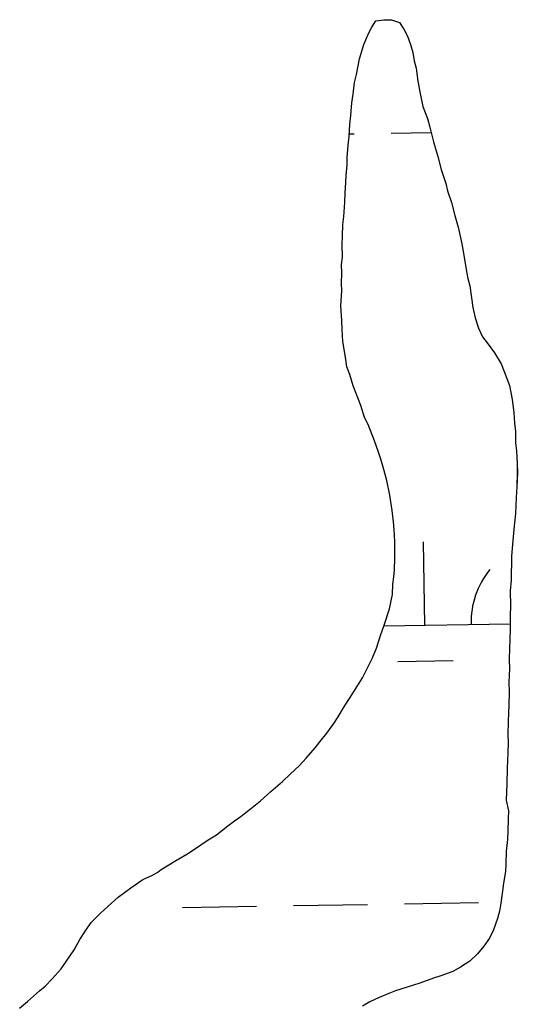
# Model space of a CAD drawing. Extents: x 3887375 to 3925618, y 296674 to 322633.
# Drawn here: x 3900762.6 to 3900977.6, y 318478.8 to 318903.5 of the extents above; entities that cross this region are included whole.
import ezdxf

# ---------------------------------------------------------------- set-up
doc = ezdxf.new("R2010")
doc.units = 0
doc.layers.add('V-TOPO-SHOR', color=7, linetype='Continuous')
doc.layers.add('V-WETL-SWMP', color=7, linetype='Continuous')

msp = doc.modelspace()

# ---------------------------------------------------------------- linework, layer by layer
at = {"layer": 'V-TOPO-SHOR'}
for points in [[(3900905.28, 318858.36), (3900905.64, 318862.06), (3900906.05, 318867.61), (3900906.63, 318871.3), (3900907.26, 318876.38), (3900908.07, 318879.84), (3900909.45, 318886.52), (3900911.27, 318892.72), (3900913.28, 318897.52), (3900914.76, 318900.26), (3900916.47, 318902.98), (3900919.96, 318903.33), (3900923.21, 318903.46), (3900926.65, 318902.19), (3900928.64, 318899.34), (3900930.17, 318896.28), (3900931.44, 318892.76), (3900932.49, 318889.24), (3900933.07, 318885.75), (3900933.89, 318882.48), (3900934.64, 318876.89), (3900935.62, 318871.52), (3900936.83, 318865.92), (3900938.75, 318860.75), (3900939.79, 318857.01), (3900941.44, 318850.69), (3900943.32, 318844.37), (3900944.76, 318838.76), (3900946.65, 318832.67), (3900947.48, 318829.63), (3900949.17, 318824.47), (3900950.61, 318818.86), (3900952.07, 318813.94), (3900953.69, 318806.7), (3900954.46, 318801.81), (3900955.63, 318794.81), (3900956.22, 318791.78), (3900957.04, 318788.51), (3900957.81, 318783.38), (3900958.37, 318779.19), (3900959.38, 318774.75), (3900960.86, 318770.3), (3900962.59, 318766.53), (3900964.6, 318763.91), (3900967.7, 318759.64), (3900970.56, 318754.91), (3900971.85, 318751.62), (3900974.2, 318745.52), (3900975.39, 318739.45), (3900976.14, 318733.86), (3900976.45, 318729.21), (3900976.8, 318725.72), (3900976.88, 318720.85), (3900977.23, 318717.36), (3900977.51, 318711.78), (3900977.61, 318707.84), (3900977.42, 318701.82), (3900977.04, 318697.19), (3900976.81, 318690.24), (3900976.18, 318684.93), (3900975.46, 318677.07), (3900975.05, 318671.75), (3900974.95, 318661.55), (3900974.57, 318656.92), (3900974.59, 318650.43), (3900974.46, 318646.26), (3900974.5, 318641.21)], [(3900762.58, 318476.68), (3900765.92, 318479.58), (3900771.17, 318484.28), (3900773.56, 318486.29), (3900776.67, 318489.44), (3900780.52, 318493.72), (3900782.71, 318496.89), (3900786.12, 318501.88), (3900788.59, 318506.44), (3900791.02, 318510.07), (3900793.46, 318513.7), (3900797.53, 318517.74), (3900800.64, 318520.66), (3900805.18, 318524.68), (3900810.64, 318528.68), (3900815.86, 318532.22), (3900819.63, 318533.95), (3900822.22, 318535.49), (3900823.65, 318536.61), (3900829.56, 318540.12), (3900834.76, 318543.2), (3900838.08, 318545.41), (3900844.01, 318549.39), (3900847.56, 318551.6), (3900852.55, 318555.38), (3900855.41, 318557.6), (3900858.25, 318559.6), (3900861.59, 318562.27), (3900866.59, 318566.28), (3900871.12, 318570.31), (3900876.13, 318574.56), (3900879.48, 318577.69), (3900883.54, 318581.5), (3900886.43, 318584.66), (3900890.29, 318589.17), (3900892.22, 318591.66), (3900895.36, 318595.5), (3900898.28, 318599.57), (3900900.23, 318602.53), (3900902.93, 318607.08), (3900905.12, 318610.48), (3900908.55, 318615.94), (3900910.74, 318619.34), (3900913.47, 318624.82), (3900914.97, 318628.02), (3900916.72, 318632.14), (3900918.53, 318637.64), (3900920.06, 318642), (3900922.38, 318649.11), (3900923.74, 318655.33), (3900923.88, 318659.73), (3900924.22, 318662.96), (3900924.55, 318665.97), (3900924.71, 318671.06), (3900924.71, 318678.25), (3900924.42, 318683.36), (3900924.06, 318686.62), (3900923.52, 318691.51), (3900922.58, 318698.26), (3900921.16, 318704.57), (3900919.92, 318709.25), (3900918.68, 318713.7), (3900917.61, 318716.74), (3900915.92, 318721.67), (3900913.13, 318728.72), (3900911.61, 318731.78), (3900909.92, 318736.94), (3900908, 318742.1), (3900906.72, 318745.39), (3900905.25, 318750.3), (3900903.97, 318753.59), (3900903.41, 318757.78), (3900902.24, 318764.55), (3900901.94, 318769.66), (3900901.84, 318773.6), (3900901.35, 318779.88), (3900901.79, 318786.36), (3900901.66, 318789.61), (3900901.81, 318794.24), (3900901.69, 318797.72), (3900902.03, 318800.96), (3900901.97, 318806.29), (3900902.09, 318810), (3900902.26, 318815.1), (3900902.6, 318818.56), (3900903.03, 318824.58), (3900903.16, 318828.75), (3900903.54, 318833.14), (3900903.64, 318836.15), (3900904.02, 318840.78), (3900904.12, 318844.02), (3900904.53, 318849.34), (3900904.88, 318853.04), (3900905.28, 318858.36)], [(3900974.5, 318641.21), (3900974.51, 318640.69), (3900974.34, 318635.6), (3900974.24, 318632.36), (3900974.06, 318627.03), (3900974.18, 318623.32), (3900973.98, 318617.29), (3900974.08, 318613.35), (3900973.89, 318607.32), (3900973.79, 318604.31), (3900973.66, 318600.38), (3900973.48, 318594.82), (3900973.6, 318591.33), (3900973.46, 318587.16), (3900973.24, 318580.22), (3900973.03, 318573.73), (3900972.8, 318566.55), (3900973.81, 318561.88), (3900973.69, 318558.4), (3900973.52, 318553.07), (3900973.41, 318549.6), (3900972.78, 318544.52), (3900972.6, 318538.96), (3900972.49, 318535.72), (3900971.63, 318530.65), (3900971.03, 318526.26), (3900970.43, 318522.1), (3900969.85, 318518.64), (3900969.05, 318515.42), (3900967.27, 318510.61), (3900965.53, 318506.96), (3900963.1, 318503.56), (3900960.44, 318500.17), (3900957.09, 318497.03), (3900953.06, 318494.38), (3900949.76, 318492.63)], [(3900949.76, 318492.63), (3900944.6, 318490.71), (3900941.32, 318489.66), (3900935.45, 318487.53), (3900930.06, 318485.85), (3900924.91, 318484.16), (3900922.09, 318483.09), (3900917.86, 318481.37), (3900913.85, 318479.42), (3900910.78, 318477.66)]]:
    msp.add_lwpolyline(points, dxfattribs=at)
at = {"layer": 'V-WETL-SWMP'}
for p, q in [((3900904.96, 318854.14), (3900907.17, 318854.18)), ((3900923.16, 318854.45), (3900940.38, 318854.75)), ((3900937.66, 318642.07), (3900937.04, 318678.06)), ((3900919.98, 318641.76), (3900974.49, 318642.7)), ((3900925.92, 318626.43), (3900949.92, 318626.84)), ((3900832.89, 318520.18), (3900864.88, 318520.73)), ((3900880.88, 318521), (3900912.88, 318521.55)), ((3900928.87, 318521.83), (3900960.87, 318522.38))]:
    msp.add_line(p, q, dxfattribs=at)
for points in [[(3900890.29, 318589.17), (3900892.22, 318591.66), (3900895.36, 318595.5), (3900898.28, 318599.58), (3900900.23, 318602.53), (3900902.93, 318607.08), (3900905.12, 318610.48), (3900908.55, 318615.94), (3900910.74, 318619.34), (3900913.47, 318624.82), (3900914.97, 318628.02), (3900916.72, 318632.14), (3900918.53, 318637.64), (3900920.06, 318642), (3900922.38, 318649.11), (3900923.74, 318655.33), (3900923.88, 318659.73), (3900924.22, 318662.97), (3900924.55, 318665.97), (3900924.71, 318671.06), (3900924.71, 318678.25), (3900924.42, 318683.36), (3900924.06, 318686.62), (3900923.52, 318691.51), (3900922.58, 318698.26), (3900921.16, 318704.57), (3900919.92, 318709.25), (3900918.68, 318713.7), (3900917.62, 318716.74), (3900915.92, 318721.67), (3900913.13, 318728.72), (3900911.61, 318731.78), (3900909.92, 318736.93), (3900908, 318742.1), (3900906.72, 318745.39), (3900905.25, 318750.3), (3900903.97, 318753.59), (3900903.41, 318757.78), (3900902.24, 318764.55), (3900901.94, 318769.66), (3900901.84, 318773.6), (3900901.35, 318779.88), (3900901.79, 318786.36), (3900901.66, 318789.61), (3900901.81, 318794.24), (3900901.69, 318797.72), (3900902.03, 318800.96), (3900901.97, 318806.29), (3900902.09, 318810), (3900902.26, 318815.1), (3900902.6, 318818.56), (3900903.03, 318824.58), (3900903.16, 318828.75), (3900903.54, 318833.14), (3900903.64, 318836.15), (3900904.02, 318840.78), (3900904.12, 318844.02), (3900904.53, 318849.34), (3900904.88, 318853.04), (3900905.28, 318858.36), (3900905.64, 318862.06), (3900906.05, 318867.61), (3900906.63, 318871.3), (3900907.26, 318876.38), (3900908.07, 318879.84), (3900909.44, 318886.52), (3900911.27, 318892.72), (3900913.28, 318897.52), (3900914.76, 318900.26), (3900916.47, 318902.98), (3900919.96, 318903.33), (3900923.21, 318903.46), (3900926.65, 318902.19), (3900928.64, 318899.34), (3900930.17, 318896.28), (3900931.44, 318892.76), (3900932.49, 318889.24), (3900933.07, 318885.75), (3900933.89, 318882.48), (3900934.64, 318876.89), (3900935.62, 318871.52), (3900936.83, 318865.92), (3900938.75, 318860.75), (3900939.79, 318857.01), (3900941.44, 318850.69), (3900943.32, 318844.37), (3900944.76, 318838.76), (3900946.65, 318832.67), (3900947.48, 318829.63), (3900949.17, 318824.47), (3900950.61, 318818.86), (3900952.07, 318813.94), (3900953.69, 318806.7), (3900954.46, 318801.81), (3900955.63, 318794.81), (3900956.22, 318791.78), (3900957.04, 318788.51), (3900957.81, 318783.38), (3900958.37, 318779.19), (3900959.38, 318774.75), (3900960.86, 318770.3)], [(3900960.86, 318770.3), (3900962.59, 318766.53), (3900964.6, 318763.91), (3900967.7, 318759.64), (3900970.56, 318754.91), (3900971.85, 318751.62), (3900974.2, 318745.52), (3900975.4, 318739.45), (3900976.14, 318733.86), (3900976.45, 318729.21), (3900976.8, 318725.72), (3900976.88, 318720.85), (3900977.23, 318717.36), (3900977.51, 318711.79), (3900977.62, 318707.84), (3900977.42, 318701.82), (3900977.04, 318697.19), (3900976.81, 318690.24), (3900976.18, 318684.93), (3900975.46, 318677.07), (3900975.05, 318671.75), (3900974.95, 318661.55), (3900974.57, 318656.92), (3900974.59, 318650.43), (3900974.46, 318646.26), (3900974.51, 318640.7), (3900974.34, 318635.6), (3900974.24, 318632.36), (3900974.06, 318627.03), (3900974.18, 318623.31), (3900973.98, 318617.29), (3900974.08, 318613.35), (3900973.89, 318607.32), (3900973.79, 318604.31), (3900973.66, 318600.38), (3900973.48, 318594.82), (3900973.6, 318591.33), (3900973.47, 318587.16), (3900973.24, 318580.22), (3900973.03, 318573.73), (3900972.8, 318566.55), (3900973.81, 318561.88), (3900973.69, 318558.4), (3900973.52, 318553.08), (3900973.41, 318549.6), (3900972.78, 318544.52), (3900972.6, 318538.96), (3900972.49, 318535.72), (3900971.63, 318530.64), (3900971.03, 318526.26), (3900970.43, 318522.1), (3900969.85, 318518.64), (3900969.05, 318515.42), (3900967.27, 318510.61), (3900965.53, 318506.96), (3900963.1, 318503.56), (3900960.44, 318500.17), (3900957.09, 318497.03), (3900953.06, 318494.38), (3900949.76, 318492.63), (3900944.6, 318490.71), (3900941.32, 318489.66), (3900935.45, 318487.53), (3900930.06, 318485.85), (3900924.91, 318484.16), (3900922.09, 318483.09), (3900917.86, 318481.38), (3900913.85, 318479.42), (3900910.78, 318477.66)], [(3900762.58, 318476.68), (3900765.92, 318479.58), (3900771.17, 318484.28), (3900773.56, 318486.29), (3900776.67, 318489.44), (3900780.52, 318493.72), (3900782.71, 318496.89), (3900786.12, 318501.88), (3900788.59, 318506.44), (3900791.02, 318510.07), (3900793.46, 318513.7), (3900797.53, 318517.74), (3900800.64, 318520.66), (3900805.18, 318524.68), (3900810.64, 318528.68), (3900815.86, 318532.22), (3900819.62, 318533.96), (3900822.23, 318535.49), (3900823.65, 318536.61), (3900829.56, 318540.12), (3900834.77, 318543.2), (3900838.08, 318545.41), (3900844.01, 318549.4), (3900847.56, 318551.6), (3900852.55, 318555.38), (3900855.41, 318557.6), (3900858.25, 318559.6), (3900861.59, 318562.27), (3900866.59, 318566.29), (3900871.12, 318570.31), (3900876.13, 318574.55), (3900879.48, 318577.69), (3900883.54, 318581.5), (3900886.43, 318584.66), (3900890.29, 318589.17)]]:
    msp.add_lwpolyline(points, dxfattribs=at)
msp.add_arc((3900992.88, 318643.49), 35.25, 140.2115, 181.7552, dxfattribs=at)

doc.saveas('drawing.dxf')
